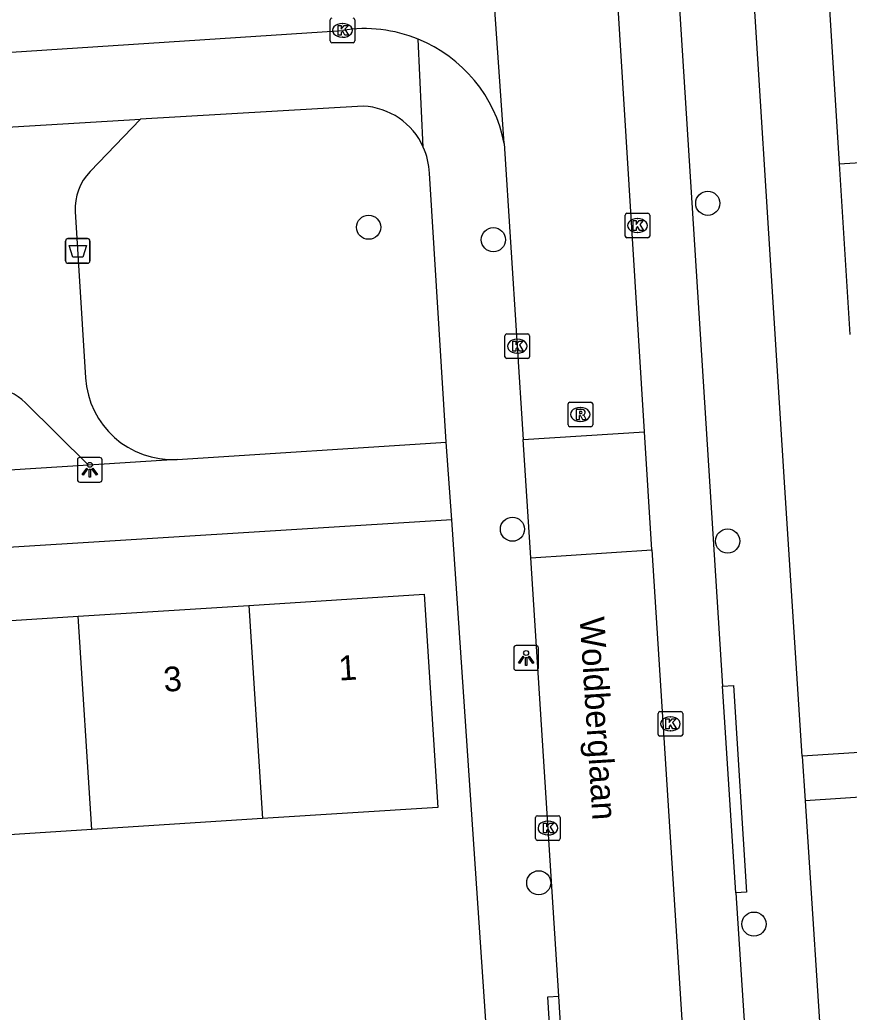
# Model space of a CAD drawing. Extents: x 159689 to 160786, y 387323 to 388339.
# Drawn here: x 160320.95 to 160354.58, y 388133.72 to 388173.98 of the extents above; entities that cross this region are included whole.
import ezdxf

# ---------------------------------------------------------------- set-up
doc = ezdxf.new("R2010")
doc.units = 0
for name, color, linetype in [('IMGEO_Afvalbak', 7, 'Continuous'), ('IMGEO_Boom', 7, 'Continuous'), ('IMGEO_Kolk', 7, 'Continuous'), ('IMGEO_Lichtpunt', 7, 'Continuous'), ('IMGEO_Openbare_ruimte_label', 7, 'Continuous'), ('IMGEO_Pand', 7, 'Continuous'), ('IMGEO_Pand_nummerreeks', 7, 'Continuous'), ('IMGEO_Rijbaan_lokaal_open', 7, 'Continuous'), ('IMGEO_Rioolput', 7, 'Continuous'), ('IMGEO_Voetpad_open', 7, 'Continuous')]:
    doc.layers.add(name, color=color, linetype=linetype)

msp = doc.modelspace()

# ---------------------------------------------------------------- linework, layer by layer
at = {"layer": 'IMGEO_Afvalbak'}
for p, q in [((160322.802, 388164.208), (160322.802, 388165.008)), ((160322.802, 388165.008), (160322.802, 388164.208)), ((160322.902, 388165.108), (160323.692, 388165.108)), ((160323.692, 388165.108), (160322.902, 388165.108)), ((160323.792, 388165.008), (160323.792, 388164.208)), ((160323.792, 388164.208), (160323.792, 388165.008)), ((160323.692, 388164.108), (160322.902, 388164.108)), ((160322.902, 388164.108), (160323.692, 388164.108))]:
    msp.add_line(p, q, dxfattribs=at)
msp.add_lwpolyline([(160322.945, 388164.822), (160323.649, 388164.822), (160323.5, 388164.352), (160323.094, 388164.352), (160322.945, 388164.822)], dxfattribs=at)
for centre, start, end in [((160322.902, 388165.008), 90, 180), ((160322.902, 388165.008), 90, 180), ((160323.692, 388165.008), 0, 90), ((160323.692, 388165.008), 360, 90), ((160322.902, 388164.208), 180, 270), ((160322.902, 388164.208), 180, 270), ((160323.692, 388164.208), 270, 0), ((160323.692, 388164.208), 270, 0)]:
    msp.add_arc(centre, 0.1, start, end, dxfattribs=at)
at = {"layer": 'IMGEO_Boom'}
for centre in [(160348.851, 388166.538), (160335.095, 388165.566), (160340.155, 388165.061), (160340.928, 388153.317), (160349.657, 388152.837), (160341.995, 388138.971), (160350.724, 388137.297)]:
    msp.add_circle(centre, 0.489, dxfattribs=at)
at = {"layer": 'IMGEO_Kolk'}
for p, q in [((160333.535, 388173.129), (160333.535, 388173.981)), ((160334.023, 388173.835), (160334.048, 388173.835)), ((160334.536, 388173.981), (160334.536, 388173.129)), ((160334.462, 388173.055), (160333.61, 388173.055)), ((160334.046, 388173.275), (160334.021, 388173.275)), ((160345.499, 388165.21), (160345.499, 388166.062)), ((160345.574, 388166.136), (160346.426, 388166.136)), ((160346.5, 388166.062), (160346.5, 388165.21)), ((160345.987, 388165.916), (160346.012, 388165.916)), ((160346.01, 388165.356), (160345.985, 388165.356)), ((160346.426, 388165.136), (160345.574, 388165.136)), ((160340.699, 388161.242), (160341.551, 388161.242)), ((160340.624, 388160.316), (160340.624, 388161.168)), ((160341.112, 388161.022), (160341.137, 388161.022)), ((160341.625, 388161.168), (160341.625, 388160.316)), ((160341.135, 388160.462), (160341.11, 388160.462)), ((160341.551, 388160.242), (160340.699, 388160.242)), ((160346.835, 388144.994), (160346.835, 388145.846)), ((160346.91, 388145.92), (160347.762, 388145.92)), ((160347.323, 388145.7), (160347.348, 388145.7)), ((160347.836, 388145.846), (160347.836, 388144.994)), ((160347.346, 388145.14), (160347.321, 388145.14)), ((160347.762, 388144.92), (160346.91, 388144.92)), ((160341.866, 388140.768), (160341.866, 388141.62)), ((160341.941, 388141.694), (160342.793, 388141.694)), ((160342.867, 388141.62), (160342.867, 388140.768)), ((160342.354, 388141.474), (160342.379, 388141.474)), ((160342.793, 388140.694), (160341.941, 388140.694)), ((160342.377, 388140.914), (160342.352, 388140.914))]:
    msp.add_line(p, q, dxfattribs=at)
for points in [[(160333.535, 388173.129), (160333.535, 388173.981)], [(160333.856, 388173.755), (160333.979, 388173.755), (160333.979, 388173.604), (160334.109, 388173.755), (160334.273, 388173.755), (160334.127, 388173.604), (160334.28, 388173.355), (160334.128, 388173.355), (160334.043, 388173.519), (160333.979, 388173.452), (160333.979, 388173.355), (160333.856, 388173.355), (160333.856, 388173.755)], [(160334.536, 388173.981), (160334.536, 388173.129)], [(160334.462, 388173.055), (160333.61, 388173.055)], [(160345.499, 388165.21), (160345.499, 388166.062)], [(160345.574, 388166.136), (160346.426, 388166.136)], [(160346.5, 388166.062), (160346.5, 388165.21)], [(160345.82, 388165.836), (160345.943, 388165.836), (160345.943, 388165.685), (160346.073, 388165.836), (160346.237, 388165.836), (160346.091, 388165.685), (160346.244, 388165.436), (160346.092, 388165.436), (160346.007, 388165.6), (160345.943, 388165.533), (160345.943, 388165.436), (160345.82, 388165.436), (160345.82, 388165.836)], [(160346.426, 388165.136), (160345.574, 388165.136)], [(160340.699, 388161.242), (160341.551, 388161.242)], [(160340.624, 388160.316), (160340.624, 388161.168)], [(160340.945, 388160.942), (160341.068, 388160.942), (160341.068, 388160.791), (160341.198, 388160.942), (160341.362, 388160.942), (160341.216, 388160.791), (160341.369, 388160.542), (160341.217, 388160.542), (160341.132, 388160.706), (160341.068, 388160.639), (160341.068, 388160.542), (160340.945, 388160.542), (160340.945, 388160.942)], [(160341.625, 388161.168), (160341.625, 388160.316)], [(160341.551, 388160.242), (160340.699, 388160.242)], [(160346.835, 388144.994), (160346.835, 388145.846)], [(160346.91, 388145.92), (160347.762, 388145.92)], [(160347.156, 388145.62), (160347.279, 388145.62), (160347.279, 388145.469), (160347.409, 388145.62), (160347.573, 388145.62), (160347.427, 388145.469), (160347.58, 388145.22), (160347.428, 388145.22), (160347.343, 388145.384), (160347.279, 388145.317), (160347.279, 388145.22), (160347.156, 388145.22), (160347.156, 388145.62)], [(160347.836, 388145.846), (160347.836, 388144.994)], [(160347.762, 388144.92), (160346.91, 388144.92)], [(160341.866, 388140.768), (160341.866, 388141.62)], [(160341.941, 388141.694), (160342.793, 388141.694)], [(160342.867, 388141.62), (160342.867, 388140.768)], [(160342.187, 388141.394), (160342.31, 388141.394), (160342.31, 388141.243), (160342.44, 388141.394), (160342.604, 388141.394), (160342.458, 388141.243), (160342.611, 388140.994), (160342.459, 388140.994), (160342.374, 388141.158), (160342.31, 388141.091), (160342.31, 388140.994), (160342.187, 388140.994), (160342.187, 388141.394)], [(160342.793, 388140.694), (160341.941, 388140.694)]]:
    msp.add_lwpolyline(points, dxfattribs=at)
for centre, start, end in [((160333.612, 388173.979), 91.552, 178.448), ((160333.612, 388173.979), 91.552, 178.448), ((160334.46, 388173.979), 1.552, 88.448), ((160334.46, 388173.979), 1.552, 88.448), ((160333.612, 388173.131), 181.552, 268.448), ((160333.612, 388173.131), 181.552, 268.448), ((160334.46, 388173.131), 271.552, 358.448), ((160334.46, 388173.131), 271.552, 358.448), ((160345.576, 388166.06), 91.552, 178.448), ((160345.576, 388166.06), 91.552, 178.448), ((160346.424, 388166.06), 1.552, 88.448), ((160346.424, 388166.06), 1.552, 88.448), ((160345.576, 388165.212), 181.552, 268.448), ((160345.576, 388165.212), 181.552, 268.448), ((160346.424, 388165.212), 271.552, 358.448), ((160346.424, 388165.212), 271.552, 358.448), ((160340.701, 388161.166), 91.552, 178.448), ((160340.701, 388161.166), 91.552, 178.448), ((160341.549, 388161.166), 1.552, 88.448), ((160341.549, 388161.166), 1.552, 88.448), ((160340.701, 388160.318), 181.552, 268.448), ((160340.701, 388160.318), 181.552, 268.448), ((160341.549, 388160.318), 271.552, 358.448), ((160341.549, 388160.318), 271.552, 358.448), ((160346.912, 388145.844), 91.552, 178.448), ((160346.912, 388145.844), 91.552, 178.448), ((160347.76, 388145.844), 1.552, 88.448), ((160347.76, 388145.844), 1.552, 88.448), ((160346.912, 388144.996), 181.552, 268.448), ((160346.912, 388144.996), 181.552, 268.448), ((160347.76, 388144.996), 271.552, 358.448), ((160347.76, 388144.996), 271.552, 358.448), ((160341.943, 388141.618), 91.552, 178.448), ((160341.943, 388141.618), 91.552, 178.448), ((160342.791, 388141.618), 1.552, 88.448), ((160342.791, 388141.618), 1.552, 88.448), ((160341.943, 388140.77), 181.552, 268.448), ((160341.943, 388140.77), 181.552, 268.448), ((160342.791, 388140.77), 271.552, 358.448), ((160342.791, 388140.77), 271.552, 358.448)]:
    msp.add_arc(centre, 0.0765, start, end, dxfattribs=at)
for centre, major_axis, ratio, start_param, end_param in [((160334.022, 388173.555), (-0.387, 0.002), 0.722429, 4.712389, 7.853982), ((160334.047, 388173.555), (-0.39, 0.002), 0.717154, 1.570796, 4.712389), ((160345.986, 388165.636), (-0.387, 0.002), 0.722429, 4.712389, 7.853982), ((160346.011, 388165.636), (-0.39, 0.002), 0.717154, 1.570796, 4.712389), ((160341.111, 388160.742), (-0.387, 0.002), 0.722429, 4.712389, 7.853982), ((160341.136, 388160.742), (-0.39, 0.002), 0.717154, 1.570796, 4.712389), ((160347.322, 388145.42), (-0.387, 0.002), 0.722429, 4.712389, 7.853982), ((160347.347, 388145.42), (-0.39, 0.002), 0.717154, 1.570796, 4.712389), ((160342.353, 388141.194), (-0.387, 0.002), 0.722429, 4.712389, 7.853982), ((160342.378, 388141.194), (-0.39, 0.002), 0.717154, 1.570796, 4.712389)]:
    msp.add_ellipse(centre, major_axis=major_axis, ratio=ratio, start_param=start_param, end_param=end_param, dxfattribs=at)
at = {"layer": 'IMGEO_Lichtpunt'}
for p, q in [((160323.287, 388156.131), (160323.287, 388155.324)), ((160323.287, 388156.131), (160323.287, 388155.324)), ((160324.189, 388156.226), (160323.381, 388156.226)), ((160324.189, 388156.226), (160323.381, 388156.226)), ((160324.283, 388155.324), (160324.283, 388156.131)), ((160324.283, 388155.324), (160324.283, 388156.131)), ((160323.381, 388155.23), (160324.189, 388155.23)), ((160323.381, 388155.23), (160324.189, 388155.23)), ((160340.983, 388148.498), (160340.983, 388147.691)), ((160340.983, 388148.498), (160340.983, 388147.691)), ((160341.885, 388148.593), (160341.077, 388148.593)), ((160341.885, 388148.593), (160341.077, 388148.593)), ((160341.979, 388147.691), (160341.979, 388148.498)), ((160341.979, 388147.691), (160341.979, 388148.498)), ((160341.077, 388147.597), (160341.885, 388147.597)), ((160341.077, 388147.597), (160341.885, 388147.597))]:
    msp.add_line(p, q, dxfattribs=at)
for points in [[(160323.661, 388155.795), (160323.7, 388155.767), (160323.512, 388155.505), (160323.474, 388155.532), (160323.661, 388155.795)], [(160323.763, 388155.747), (160323.81, 388155.747), (160323.81, 388155.425), (160323.763, 388155.425), (160323.763, 388155.747)], [(160323.873, 388155.767), (160323.911, 388155.794), (160324.098, 388155.532), (160324.059, 388155.504), (160323.873, 388155.767)], [(160341.357, 388148.162), (160341.396, 388148.134), (160341.208, 388147.872), (160341.17, 388147.899), (160341.357, 388148.162)], [(160341.459, 388148.114), (160341.506, 388148.114), (160341.506, 388147.792), (160341.459, 388147.792), (160341.459, 388148.114)], [(160341.569, 388148.134), (160341.607, 388148.161), (160341.794, 388147.899), (160341.755, 388147.871), (160341.569, 388148.134)]]:
    msp.add_lwpolyline(points, dxfattribs=at)
for centre in [(160323.786, 388155.929), (160341.482, 388148.296)]:
    msp.add_circle(centre, 0.0994, dxfattribs=at)
for centre, start, end in [((160323.381, 388156.131), 90, 180), ((160323.381, 388156.131), 90, 180), ((160324.189, 388156.131), 0, 90), ((160324.189, 388156.131), 0, 90), ((160323.381, 388155.324), 180, 270), ((160323.381, 388155.324), 180, 270), ((160324.189, 388155.324), 270, 0), ((160324.189, 388155.324), 270, 360), ((160341.077, 388148.498), 90, 180), ((160341.077, 388148.498), 90, 180), ((160341.885, 388148.498), 0, 90), ((160341.885, 388148.498), 0, 90), ((160341.077, 388147.691), 180, 270), ((160341.077, 388147.691), 180, 270), ((160341.885, 388147.691), 270, 0), ((160341.885, 388147.691), 270, 360)]:
    msp.add_arc(centre, 0.0946, start, end, dxfattribs=at)
at = {"layer": 'IMGEO_Pand'}
for points in [[(160353.746, 388175.068), (160354.181, 388168.141)], [(160354.181, 388168.141), (160362.866, 388168.687)], [(160354.181, 388168.141), (160354.616, 388161.215)], [(160330.243, 388150.226), (160337.347, 388150.681), (160337.9, 388142.032), (160330.797, 388141.577)], [(160323.317, 388149.783), (160330.243, 388150.226)], [(160330.243, 388150.226), (160330.797, 388141.577)], [(160316.392, 388149.34), (160323.317, 388149.783)], [(160323.87, 388141.134), (160323.317, 388149.783)], [(160330.797, 388141.577), (160323.87, 388141.134)], [(160323.87, 388141.134), (160316.945, 388140.691)]]:
    msp.add_lwpolyline(points, dxfattribs=at)
at = {"layer": 'IMGEO_Rijbaan_lokaal_open'}
for points in [[(160346.284, 388157.27), (160343.536, 388201.495)], [(160340.599, 388168.969), (160339.552, 388183.907)], [(160304.051, 388171.582), (160334.036, 388173.555)], [(160340.599, 388168.969), (160341.363, 388156.953)], [(160341.363, 388156.953), (160346.284, 388157.27)], [(160346.58, 388152.473), (160346.284, 388157.27)], [(160341.671, 388152.155), (160341.363, 388156.953)], [(160341.671, 388152.155), (160346.58, 388152.473)], [(160346.58, 388152.473), (160349.09, 388113.073)], [(160342.805, 388134.373), (160341.671, 388152.155)], [(160343.041, 388130.6), (160342.805, 388134.373)]]:
    msp.add_lwpolyline(points, dxfattribs=at)
for centre, radius, start, end in [((160334.93, 388167.855), 5.77, 67.8293, 98.9091), ((160334.93, 388167.844), 5.779, 11.2212, 67.8736)]:
    msp.add_arc(centre, radius, start, end, dxfattribs=at)
at = {"layer": 'IMGEO_Rioolput'}
for p, q in [((160343.257, 388158.471), (160344.109, 388158.471)), ((160343.182, 388157.545), (160343.182, 388158.397)), ((160343.67, 388158.251), (160343.695, 388158.251)), ((160344.183, 388158.397), (160344.183, 388157.545)), ((160343.693, 388157.691), (160343.668, 388157.691)), ((160344.109, 388157.471), (160343.257, 388157.471))]:
    msp.add_line(p, q, dxfattribs=at)
for points in [[(160343.257, 388158.471), (160344.109, 388158.471)], [(160343.182, 388157.545), (160343.182, 388158.397)], [(160343.771, 388158.169), (160343.519, 388158.171), (160343.519, 388157.771)], [(160343.697, 388158.09), (160343.643, 388158.09), (160343.643, 388158.009)], [(160343.643, 388158.009), (160343.695, 388158.009)], [(160344.183, 388158.397), (160344.183, 388157.545)], [(160343.519, 388157.771), (160343.643, 388157.771), (160343.643, 388157.933), (160343.654, 388157.933)], [(160343.701, 388157.904), (160343.772, 388157.771), (160343.912, 388157.771), (160343.847, 388157.897)], [(160344.109, 388157.471), (160343.257, 388157.471)]]:
    msp.add_lwpolyline(points, dxfattribs=at)
for centre, radius, start, end in [((160343.259, 388158.395), 0.0765, 91.552, 178.448), ((160343.259, 388158.395), 0.0765, 91.552, 178.448), ((160344.107, 388158.395), 0.0765, 1.552, 88.448), ((160344.107, 388158.395), 0.0765, 1.552, 88.448), ((160343.679, 388158.198), 0.19, 274.7715, 282.9687), ((160343.703, 388157.994), 0.0964, 77.0061, 93.1865), ((160343.717, 388158.051), 0.0378, 276.6634, 79.6772), ((160343.77, 388158.059), 0.109, 350.3612, 89.416), ((160343.768, 388158.059), 0.112, 277.5842, 350.9817), ((160343.653, 388157.88), 0.0533, 26.0293, 88.6989), ((160343.752, 388157.844), 0.108, 29.5134, 73.7905), ((160343.259, 388157.547), 0.0765, 181.552, 268.448), ((160343.259, 388157.547), 0.0765, 181.552, 268.448), ((160344.107, 388157.547), 0.0765, 271.552, 358.448), ((160344.107, 388157.547), 0.0765, 271.552, 358.448)]:
    msp.add_arc(centre, radius, start, end, dxfattribs=at)
for centre, major_axis, ratio, start_param, end_param in [((160343.669, 388157.971), (-0.387, 0.002), 0.722429, 4.712389, 7.853982), ((160343.694, 388157.971), (-0.39, 0.002), 0.717154, 1.570796, 4.712389)]:
    msp.add_ellipse(centre, major_axis=major_axis, ratio=ratio, start_param=start_param, end_param=end_param, dxfattribs=at)
at = {"layer": 'IMGEO_Voetpad_open'}
for points in [[(160352.679, 388144.105), (160351.971, 388155.013), (160350.23, 388182.719), (160349.03, 388203.861)], [(160346.235, 388197.693), (160349.452, 388146.949)], [(160337.314, 388168.818), (160337.107, 388173.198)], [(160334.88, 388170.482), (160325.842, 388169.95)], [(160318.172, 388169.498), (160325.842, 388169.95)], [(160325.842, 388169.95), (160323.797, 388167.822)], [(160338.24, 388156.847), (160337.56, 388167.763)], [(160323.198, 388166.205), (160323.615, 388159.457)], [(160321.181, 388158.445), (160323.735, 388155.919)], [(160327.325, 388156.15), (160338.24, 388156.847)], [(160338.477, 388153.697), (160338.24, 388156.847)], [(160327.325, 388156.15), (160323.735, 388155.919)], [(160323.735, 388155.919), (160315.394, 388155.383)], [(160338.477, 388153.697), (160293.8, 388150.906), (160294.381, 388141.819), (160295.086, 388130.791)], [(160340.021, 388130.778), (160338.477, 388153.697)], [(160349.452, 388146.949), (160349.892, 388146.975), (160350.42, 388138.591), (160349.992, 388138.56)], [(160349.992, 388138.56), (160349.452, 388146.949)], [(160357.515, 388144.419), (160352.679, 388144.105)], [(160352.679, 388144.105), (160352.796, 388142.298)], [(160357.508, 388142.604), (160352.796, 388142.298)], [(160352.796, 388142.298), (160356.652, 388082.934)], [(160349.992, 388138.56), (160353.439, 388085.533)], [(160343.041, 388130.6), (160342.6, 388130.568), (160342.365, 388134.34), (160342.805, 388134.373)]]:
    msp.add_lwpolyline(points, dxfattribs=at)
for centre, radius, start, end in [((160334.738, 388167.662), 2.823, 24.1644, 87.1188), ((160334.73, 388167.659), 2.832, 2.0994, 24.1515), ((160325.318, 388166.339), 2.124, 135.7225, 183.6243), ((160327.136, 388159.673), 3.528, 183.503, 273.071), ((160319.612, 388156.833), 2.25, 45.7584, 123.4668)]:
    msp.add_arc(centre, radius, start, end, dxfattribs=at)

# ---------------------------------------------------------------- texts
at = {"layer": 'IMGEO_Openbare_ruimte_label'}
msp.add_text('Woldberglaan', height=1, rotation=273.6693, dxfattribs=at).set_placement((160343.653, 388149.726))
at = {"layer": 'IMGEO_Pand_nummerreeks'}
for s, p in [('1', (160333.904, 388147.173)), ('3', (160326.805, 388146.719))]:
    msp.add_text(s, height=1, rotation=3.6617, dxfattribs=at).set_placement(p)

doc.saveas('drawing.dxf')
